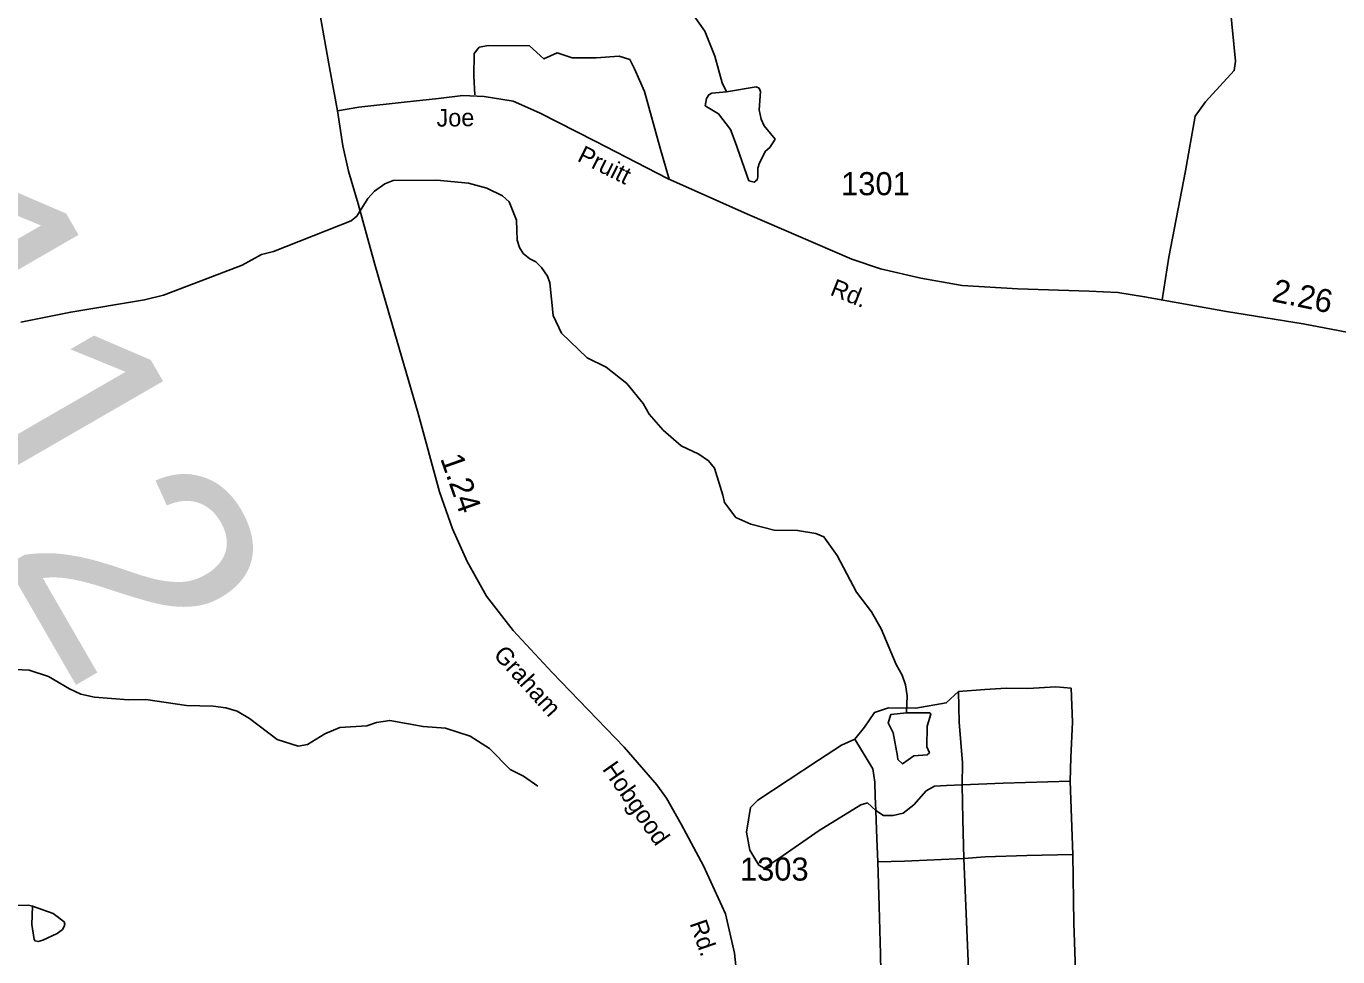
# Model space of a CAD drawing. Extents: x 2056842 to 2160602, y 826753 to 1016856.
# Drawn here: x 2095813 to 2102914, y 938016 to 943054 of the extents above; entities that cross this region are included whole.
import ezdxf

# ---------------------------------------------------------------- set-up
doc = ezdxf.new("R2010")
doc.units = 0
for name, color, linetype in [('Exist Hydrographic Creek Single Shore', 7, 'Continuous'), ('Exist Hydrographic Misc Water Feature', 7, 'Continuous'), ('Exist Road Non-System Type 51', 7, 'Continuous'), ('Exist Road Secondary Mileage Hundredths English Label', 7, 'Continuous'), ('Exist Road Secondary Structure Standard Bridge Number Label', 7, 'Continuous'), ('Exist Road Secondary Type 51 Attributed', 7, 'Continuous'), ('Exist Road Secondary Type 51 Label', 7, 'Continuous'), ('Exist Road Secondary Type 51 Number Label', 7, 'Continuous')]:
    doc.layers.add(name, color=color, linetype=linetype)

msp = doc.modelspace()

# ---------------------------------------------------------------- linework, layer by layer
at = {"layer": 'Exist Hydrographic Creek Single Shore'}
msp.add_lwpolyline([(2099604.4, 942699.1), (2099580.2, 942747), (2099542, 942890.9), (2099487.5, 943026.7), (2099417.1, 943126.5), (2099408.9, 943162.5), (2099416.9, 943218.5), (2099410.8, 943298.4), (2099388.4, 943346.4), (2099298, 943482.1), (2099277.9, 943550), (2099255.2, 943728), (2099227.3, 943791.9), (2099122.7, 943955.5), (2099102.4, 944003.5), (2099067.9, 944131.4), (2099046, 944179.2), (2099017.7, 944263.2), (2099001.5, 944347.1), (2098973.2, 944415), (2098734.1, 944732.3)], dxfattribs=at)
at = {"layer": 'Exist Hydrographic Misc Water Feature'}
for points in [[(2099651.1, 942427.3), (2099625.3, 942495.1), (2099560.9, 942579), (2099488.7, 942622.8), (2099496.5, 942662.8), (2099508.4, 942682.8), (2099524.4, 942690.9), (2099604.4, 942699.1)], [(2099604.4, 942699.1), (2099764.5, 942725.6), (2099780.5, 942717.6), (2099788.5, 942699.7), (2099780.7, 942601.7), (2099793, 942549.7), (2099809, 942513.8), (2099843.2, 942473.8)], [(2099843.2, 942473.8), (2099867.2, 942441.9), (2099839.6, 942397.8), (2099815.4, 942377.7), (2099783.8, 942313.7), (2099773.7, 942285.7), (2099773.9, 942237.6), (2099770, 942221.6), (2099754, 942209.6), (2099726, 942217.5), (2099651.1, 942427.3)], [(2095784.5, 941451.1), (2096054.4, 941505.8), (2096454.1, 941573.3), (2096556, 941597.5), (2096721.7, 941660), (2096981.4, 941760.9), (2097087.2, 941817.1), (2097151.2, 941833.5), (2097572.7, 942000.6), (2097602.4, 942024.9), (2097662.2, 942120.8), (2097698.1, 942161.1), (2097754.1, 942201.3), (2097800.1, 942219.3), (2098036, 942220), (2098207.9, 942204.6), (2098306.1, 942177), (2098392.2, 942135.2), (2098428.3, 942103.3), (2098466.6, 942003.4), (2098470.9, 941895.3), (2098482.9, 941855.4), (2098503.2, 941823.5), (2098539.3, 941793.8), (2098571.2, 941777.7), (2098603.3, 941747.9), (2098635.5, 941700), (2098647.5, 941663.9), (2098666.2, 941488), (2098710.5, 941392.3), (2098850.8, 941258.7), (2098953, 941207.1), (2099065.1, 941119.4), (2099153.4, 941011.6), (2099185.7, 940953.8), (2099261.9, 940866), (2099358.3, 940782.3), (2099454.5, 940736.6), (2099506.6, 940700.8), (2099538.6, 940661), (2099585.1, 940515), (2099593.1, 940475.2), (2099655.4, 940393.2), (2099735.7, 940357.4), (2099861.7, 940325.9), (2099989.6, 940324.2), (2100087.7, 940306.7), (2100131.6, 940288.8), (2100204, 940188.8), (2100308.5, 939989.5), (2100389, 939883.4), (2100441.2, 939791.8), (2100523.8, 939598.1), (2100556.1, 939540), (2100574, 939488.1), (2100582.3, 939428.2), (2100578.7, 939336.1)], [(2098582.2, 938940.3), (2098505.9, 938994), (2098433.9, 939029.8), (2098321.5, 939143.4), (2098217.4, 939211), (2098083.3, 939252.7), (2097961.3, 939262.3), (2097781.2, 939295.7), (2097709.3, 939283.4), (2097657.2, 939265.3), (2097511.2, 939256.9), (2097429.6, 939222.6), (2097335.7, 939164.3), (2097285.8, 939156.2), (2097171.4, 939191.8), (2097021.3, 939305.4), (2096955.1, 939345.1), (2096893, 939362.9), (2096825.1, 939372.7), (2096680.9, 939376.3), (2096460.9, 939409.5), (2096367, 939407.3), (2096182.9, 939420.7), (2096108.8, 939438.4), (2096046.7, 939466.2), (2095932.7, 939534), (2095828.5, 939567.5), (2095752.5, 939571.4)], [(2100529.6, 939102.2), (2100507.2, 939228.1), (2100478.9, 939282.1), (2100494.7, 939328.1), (2100578.8, 939336.4)], [(2100578.8, 939336.4), (2100704.7, 939336.7), (2100710.8, 939328.8), (2100690.9, 939264.8), (2100689.3, 939152.8)], [(2100689.3, 939152.8), (2100703.4, 939120.8), (2100691.5, 939108.7), (2100619.6, 939104.5), (2100557.6, 939060.3), (2100531.4, 939084.2), (2100529.6, 939102.2)], [(2095846.6, 938289.7), (2095824.4, 938295.7), (2095764.6, 938293.5), (2095650.5, 938255.1), (2095556.4, 938266.9), (2095466.4, 938304.5), (2095374.3, 938386.2), (2095219.9, 938499.8)], [(2095855, 938109.8), (2095842.7, 938189.8), (2095846.6, 938289.7)], [(2095846.6, 938289.7), (2095958.5, 938250.2), (2096018.8, 938204.3), (2096022.7, 938192.3), (2096018.8, 938180.3)], [(2096018.8, 938180.3), (2096008.8, 938164.2), (2095980.9, 938142.2), (2095903, 938105.9), (2095876.9, 938097.9), (2095860.9, 938101.8), (2095855, 938109.8)]]:
    msp.add_lwpolyline(points, dxfattribs=at)
at = {"layer": 'Exist Road Non-System Type 51'}
for p, q in [((2101480.1, 938569.3), (2101466, 938965.9)), ((2100917.5, 937864.4), (2100889.1, 938547.5))]:
    msp.add_line(p, q, dxfattribs=at)
for points in [[(2101963.4, 941571.7), (2101999.3, 941803.7), (2102088.8, 942270.9), (2102142.8, 942566.8), (2102197.2, 942643.6), (2102353.9, 942813.3), (2102360.3, 942864.5), (2102331.5, 943158.9), (2102344.3, 943479)], [(2098241.6, 942682.2), (2098236.7, 942782.7), (2098238.3, 942905.9), (2098265.5, 942939.5), (2098316.7, 942949.1), (2098537.4, 942947.5), (2098615.7, 942877.1), (2098687.7, 942909.1), (2098769.2, 942883.5), (2098898.7, 942881.9), (2099023.5, 942891.5), (2099081, 942873.9), (2099106.6, 942822.7), (2099161, 942701), (2099245.7, 942393.8), (2099293.5, 942225.3)], [(2100300.1, 939194), (2100351.1, 939258.8), (2100405.5, 939338.8), (2100482.2, 939364.4), (2100629.4, 939361.2), (2100794.1, 939390), (2100860.6, 939452.4)], [(2101466, 938965.9), (2101468.3, 939094), (2101477.9, 939286), (2101469.9, 939470), (2101386.7, 939478), (2101236.4, 939468.4), (2101118.1, 939470), (2101002.9, 939463.6), (2100860.6, 939452.4)], [(2100881, 938946.9), (2100881.5, 939065.9), (2100863.9, 939286.7), (2100860.6, 939452.4)], [(2100300.1, 939194), (2100226.4, 939161.2), (2100101.7, 939079.6), (2099774.6, 938864.4), (2099734.7, 938824.4), (2099712.3, 938689.9), (2099729.9, 938592.3), (2099779.4, 938512.3), (2099808.2, 938496.3), (2099888.2, 938547.5), (2100105.7, 938699.5), (2100331.1, 938838.8), (2100367.9, 938848.4), (2100413.3, 938808.5)], [(2100413.3, 938808.5), (2100408.9, 938883.6), (2100407.3, 938960.4), (2100396.1, 939032.4), (2100300.1, 939194)], [(2100413.3, 938808.5), (2100454.5, 938781), (2100507.3, 938781), (2100560.1, 938793.8), (2100619.2, 938838.6), (2100684.8, 938913.8), (2100731.2, 938939.5), (2100795.1, 938942.7), (2100881, 938946.9)], [(2100881, 938946.9), (2101103, 938956.3), (2101466, 938965.9)], [(2100889.1, 938547.5), (2100884.2, 938758.1), (2100881, 938946.9)], [(2100423.8, 938529.9), (2100418.1, 938654.9), (2100413.3, 938808.5)], [(2100889.1, 938547.5), (2101004.2, 938556.5), (2101231.2, 938564.5), (2101480.1, 938569.3)], [(2100917.5, 937864.4), (2101285.3, 937878.8), (2101461.2, 937880.4), (2101482, 937891.6), (2101494.8, 937939.6), (2101484.9, 938198), (2101480.1, 938569.3)], [(2100423.8, 938529.9), (2100567.7, 938533.1), (2100889.1, 938547.5)], [(2100442.6, 937837.2), (2100438.2, 938030.6), (2100430.2, 938289.9), (2100423.8, 938529.9)]]:
    msp.add_lwpolyline(points, dxfattribs=at)
at = {"layer": 'Exist Road Secondary Type 51 Attributed'}
for points in [[(2097498.9, 942595), (2097455.7, 942830.2), (2097406.2, 943102.9), (2097380.6, 943325.4), (2097379, 943419.8), (2097400.6, 943707), (2097410.2, 943819), (2097365.4, 944189.3), (2097314.2, 944595.8), (2097285.8, 944916.6)], [(2097498.9, 942595), (2097614.2, 942615.4), (2097858.8, 942642.6), (2098044.3, 942661.8), (2098176.2, 942678.6), (2098293, 942673.8), (2098449.7, 942648.2), (2098592, 942584.2), (2098892.6, 942432.1), (2099284.6, 942229.2), (2099718, 942035.6), (2100283.3, 941793.3), (2100438.4, 941740.5), (2100657.5, 941689.3), (2100881.3, 941649.3), (2101181, 941632.1), (2101568, 941619.3), (2101723.7, 941612.9), (2101867.7, 941588.9), (2102312.2, 941508.9), (2102726.4, 941441.7), (2103323.2, 941328.5)], [(2099663.8, 937879.7), (2099647.8, 938034.9), (2099599.2, 938248.1), (2099479.3, 938507.4), (2099359, 938734.5), (2099279, 938875.3), (2099227.9, 938947.3), (2099049.5, 939151.5), (2098661.2, 939555.6), (2098448.6, 939782.8), (2098304.8, 939967.6), (2098200.8, 940156.4), (2098121.1, 940333.1), (2098050.7, 940533.1), (2097935.8, 940956.4), (2097792.2, 941446.7), (2097701.1, 941762.9), (2097609.9, 942092.5), (2097557.2, 942269.4), (2097526.8, 942405.4), (2097498.9, 942595)]]:
    msp.add_lwpolyline(points, dxfattribs=at)

# ---------------------------------------------------------------- texts
at = {"layer": 'Exist Road Secondary Mileage Hundredths English Label'}
for s, rotation, p in [('2.26', 348.13825, (2102552.3, 941565.7)), ('1.24', 289.37947, (2098053.3, 940714))]:
    msp.add_text(s, height=125, rotation=rotation, dxfattribs=at).set_placement(p)
at = {"layer": 'Exist Road Secondary Structure Standard Bridge Number Label'}
msp.add_text('112', height=1230.31, rotation=300, dxfattribs=at).set_placement((2094751.1, 941793.2))
at = {"layer": 'Exist Road Secondary Type 51 Label'}
for s, rotation, p in [('Joe', 0.87178, (2098035, 942509.8)), ('Pruitt', 333.61366, (2098791.3, 942326.5)), ('Rd.', 338.2944, (2100159.9, 941600.8)), ('Graham', 312.22574, (2098337.7, 939647.4)), ('Hobgood', 305.06701, (2098928.5, 939031.4)), ('Rd.', 289.10815, (2099404, 938196.7))]:
    msp.add_text(s, height=95, rotation=rotation, dxfattribs=at).set_placement(p)
at = {"layer": 'Exist Road Secondary Type 51 Number Label'}
for s, p in [('1301', (2100224.8, 942138.9)), ('1303', (2099677.2, 938428.2))]:
    msp.add_text(s, height=125, dxfattribs=at).set_placement(p)

doc.saveas('drawing.dxf')
